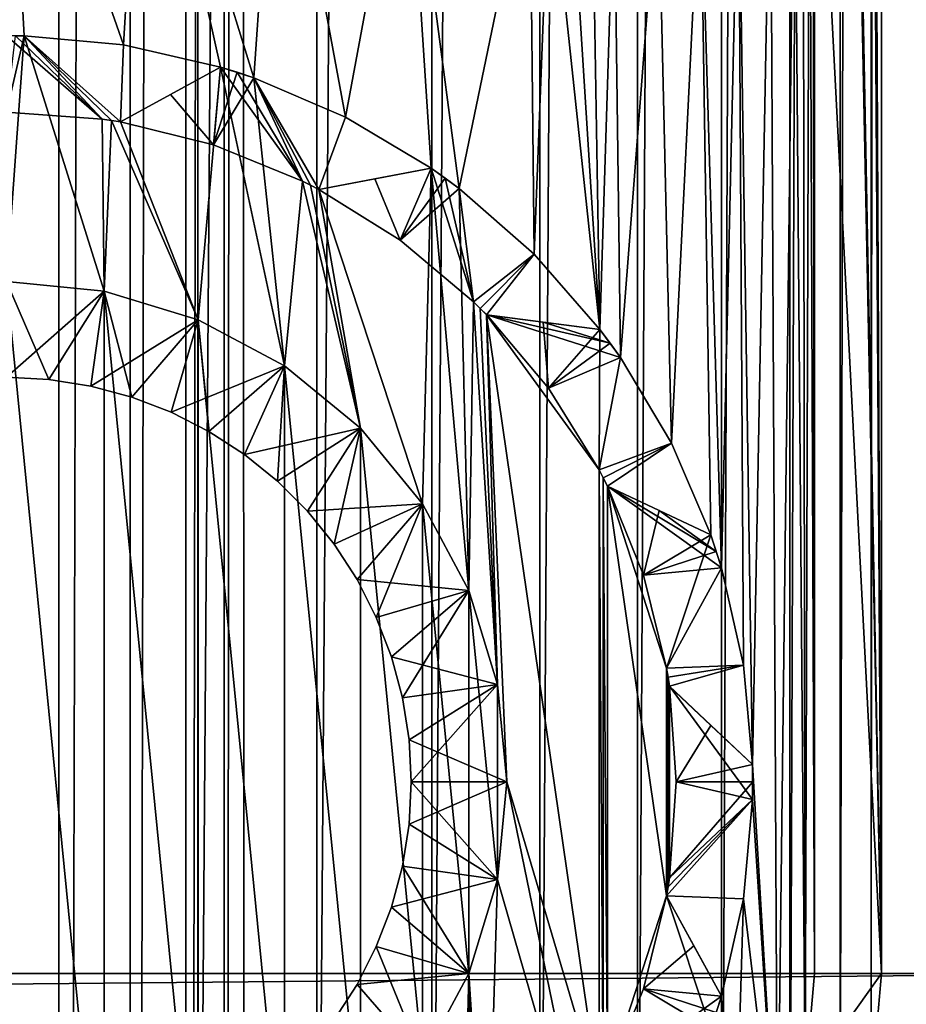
# Model space of a CAD drawing. Header units: metres. Extents: x -206 to 75, y -104 to 104.
# Tile 992 of 1056: x 36.57 to 41.2, y -37.66 to -32.52. Entities that reach past the tile are written whole.
import ezdxf

# ---------------------------------------------------------------- set-up
doc = ezdxf.new("R2010")
doc.units = ezdxf.units.M
doc.layers.add('solid_01_1-CONSUMER_THERM_B_125288', color=7, linetype='CONTINUOUS')

msp = doc.modelspace()

# ---------------------------------------------------------------- linework, layer by layer
at = {"layer": 'solid_01_1-CONSUMER_THERM_B_125288'}
for points in [[(37.641285, -67.320755), (69.485435, 75.004799), (69.506912, -74.995201)], [(37.641285, -67.320755), (37.742935, -66.77655), (69.485435, 75.004799)], [(37.723892, 66.223442), (69.485435, 75.004799), (37.742855, -66.222939)], [(37.742935, -66.77655), (37.742855, -66.222939), (69.485435, 75.004799)], [(37.622242, 65.679237), (37.723892, 66.223442), (37.641048, -65.678764)], [(37.723892, 66.223442), (37.742855, -66.222939), (37.641048, -65.678764)], [(37.422325, 65.162979), (37.622242, 65.679237), (37.440983, -65.16256)], [(37.622242, 65.679237), (37.641048, -65.678764), (37.440983, -65.16256)], [(37.130951, 64.692245), (37.422325, 65.162979), (37.149475, -64.69191)], [(37.422325, 65.162979), (37.440983, -65.16256), (37.149475, -64.69191)], [(36.758041, 64.283073), (37.130951, 64.692245), (36.776447, -64.282845)], [(37.130951, 64.692245), (37.149475, -64.69191), (36.776447, -64.282845)], [(36.316296, 63.94939), (36.758041, 64.283073), (36.334606, -63.949284)], [(36.758041, 64.283073), (36.776447, -64.282845), (36.334606, -63.949284)], [(-37.500069, 41.072453, 108.410858), (37.499931, 41.072487, 108.410858), (-37.500031, -41.072514, 108.410858)], [(37.499931, 41.072487, 108.410858), (37.499969, -41.072479, 108.410858), (-37.500031, -41.072514, 108.410858)], [(38.120285, 41.018215, 108.410858), (37.499969, -41.072479, 108.410858), (37.499931, 41.072487, 108.410858)], [(38.120323, -41.018204, 108.410858), (37.499969, -41.072479, 108.410858), (38.120285, 41.018215, 108.410858)], [(38.120323, -41.018204, 108.410858), (38.120285, 41.018215, 108.410858), (38.72179, 40.85704, 108.410858)], [(38.120323, -41.018204, 108.410858), (38.72179, 40.85704, 108.410858), (38.721828, -40.857029, 108.410858)], [(38.721828, -40.857029, 108.410858), (38.72179, 40.85704, 108.410858), (39.286171, 40.593868, 108.410858)], [(38.721828, -40.857029, 108.410858), (39.286171, 40.593868, 108.410858), (39.286209, -40.593857, 108.410858)], [(39.286209, -40.593857, 108.410858), (39.286171, 40.593868, 108.410858), (39.79628, 40.236687, 108.410858)], [(39.286209, -40.593857, 108.410858), (39.79628, 40.236687, 108.410858), (39.796318, -40.236675, 108.410858)], [(39.796318, -40.236675, 108.410858), (39.79628, 40.236687, 108.410858), (40.23661, 39.796356, 108.410858)], [(39.796318, -40.236675, 108.410858), (40.23661, 39.796356, 108.410858), (40.236649, -39.796341, 108.410858)], [(40.236649, -39.796341, 108.410858), (40.23661, 39.796356, 108.410858), (40.593792, 39.286247, 108.410858)], [(40.236649, -39.796341, 108.410858), (40.593792, 39.286247, 108.410858), (40.59383, -39.286236, 108.410858)], [(40.59383, -39.286236, 108.410858), (40.593792, 39.286247, 108.410858), (40.856968, 38.721867, 108.410858)], [(40.59383, -39.286236, 108.410858), (40.856968, 38.721867, 108.410858), (40.857002, -38.721855, 108.410858)], [(40.857002, -38.721855, 108.410858), (40.856968, 38.721867, 108.410858), (41.018143, 38.120361, 108.410858)], [(40.857002, -38.721855, 108.410858), (41.018143, 38.120361, 108.410858), (41.018177, -38.12035, 108.410858)], [(41.018177, -38.12035, 108.410858), (41.018143, 38.120361, 108.410858), (41.072414, 37.500008, 108.410858)], [(-42.500034, -37.500031, 108.5), (42.499931, 37.500008, 108.5), (-42.500069, 37.499969, 108.5)], [(-42.500034, -37.500031, 108.5), (42.499966, -37.499992, 108.5), (42.499931, 37.500008, 108.5)], [(41.072449, -37.499992, 108.410858), (40.722527, 37.500008, 75), (40.722527, 34.114883, 75)], [(41.072414, 37.500008, 108.410858), (40.722527, 37.500008, 75), (41.072449, -37.499992, 108.410858)], [(41.018177, -38.12035, 108.410858), (41.072414, 37.500008, 108.410858), (41.072449, -37.499992, 108.410858)], [(41.072449, -37.499992, 108.410858), (40.722527, 34.114883, 75), (40.722527, 30.742798, 75)], [(40.722534, 20.197853, 75), (41.072449, -37.499992, 108.410858), (40.722527, 30.742798, 75)], [(40.722534, 20.197853, 75), (40.722534, 19.102161, 75), (41.072449, -37.499992, 108.410858)], [(40.722534, 19.102161, 75), (40.722553, -19.102146, 75), (41.072449, -37.499992, 108.410858)], [(40.722553, -19.102146, 75), (40.722553, -20.19784, 75), (41.072449, -37.499992, 108.410858)], [(40.722553, -20.19784, 75), (40.722557, -30.742783, 75), (41.072449, -37.499992, 108.410858)], [(40.722561, -37.499992, 75), (40.722557, -30.742783, 75), (40.715904, -30.857977, 75)], [(41.072449, -37.499992, 108.410858), (40.722557, -30.742783, 75), (40.722561, -37.499992, 75)], [(40.722561, -37.499992, 75), (40.715904, -30.857977, 75), (40.695904, -30.97213, 75)], [(37.110058, -32.64801, 75), (37.212276, -30.947659, 75), (36.499966, -30.902149, 75)], [(36.590862, -32.601055, 75), (37.110058, -32.64801, 75), (36.499966, -30.902149, 75)], [(36.499966, -33.885059, 75), (36.590862, -32.601055, 75), (36.499966, -30.902149, 75)], [(37.110058, -32.64801, 75), (37.618355, -32.763794, 75), (37.212276, -30.947659, 75)], [(37.791252, -32.819969, 75), (37.912777, -31.083378, 75), (37.212276, -30.947659, 75)], [(37.618355, -32.763794, 75), (37.791252, -32.819969, 75), (37.212276, -30.947659, 75)], [(40.673557, -38.059818, 75), (40.695904, -30.97213, 75), (40.663006, -31.082747, 75)], [(40.673557, -38.059818, 75), (40.722561, -37.499992, 75), (40.695904, -30.97213, 75)], [(37.791252, -32.819969, 75), (38.270527, -33.02507, 75), (37.912777, -31.083378, 75)], [(38.270527, -33.02507, 75), (38.590324, -31.307093, 75), (37.912777, -31.083378, 75)], [(40.673557, -38.059818, 75), (40.663006, -31.082747, 75), (40.617535, -31.188925, 75)], [(40.528244, -38.602104, 75), (40.617535, -31.188925, 75), (40.491455, -31.382191, 75)], [(40.528244, -38.602104, 75), (40.673557, -38.059818, 75), (40.617535, -31.188925, 75)], [(38.270527, -33.02507, 75), (38.718166, -33.292255, 75), (38.590324, -31.307093, 75)], [(38.865242, -33.399113, 75), (39.234119, -31.615301, 75), (38.590324, -31.307093, 75)], [(38.718166, -33.292255, 75), (38.865242, -33.399113, 75), (38.590324, -31.307093, 75)], [(40.398907, -36.409096, 75), (40.491455, -31.382191, 75), (40.324356, -31.541437, 75)], [(40.398907, -36.409096, 75), (40.528244, -38.602104, 75), (40.491455, -31.382191, 75)], [(40.236168, -35.381603, 75), (40.324356, -31.541437, 75), (40.125546, -31.65798, 75)], [(40.236168, -35.381603, 75), (40.351952, -35.8899, 75), (40.324356, -31.541437, 75)], [(40.351952, -35.8899, 75), (40.398907, -36.409096, 75), (40.324356, -31.541437, 75)], [(38.865242, -33.399113, 75), (39.257683, -33.742279, 75), (39.234119, -31.615301, 75)], [(39.257683, -33.742279, 75), (39.337994, -31.665804, 75), (39.234119, -31.615301, 75)], [(39.257683, -33.742279, 75), (39.600845, -34.134716, 75), (39.337994, -31.665804, 75)], [(39.600845, -34.134716, 75), (39.447311, -31.704086, 75), (39.337994, -31.665804, 75)], [(39.974892, -34.729431, 75), (40.125546, -31.65798, 75), (39.904961, -31.725996, 75)], [(39.974892, -34.729431, 75), (40.179989, -35.208706, 75), (40.125546, -31.65798, 75)], [(40.179989, -35.208706, 75), (40.236168, -35.381603, 75), (40.125546, -31.65798, 75)], [(39.600845, -34.134716, 75), (39.559868, -31.729408, 75), (39.447311, -31.704086, 75)], [(39.600845, -34.134716, 75), (39.674728, -31.741596, 75), (39.559868, -31.729408, 75)], [(39.600845, -34.134716, 75), (39.707703, -34.281792, 75), (39.674728, -31.741596, 75)], [(39.707703, -34.281792, 75), (39.904961, -31.725996, 75), (39.674728, -31.741596, 75)], [(39.707703, -34.281792, 75), (39.974892, -34.729431, 75), (39.904961, -31.725996, 75)], [(36.499966, -32.599995, 26), (36.499908, -32.999996, 26), (36.999866, -33.035789, 26)], [(36.499966, -32.599995, 26), (36.999866, -33.035789, 26), (36.545418, -32.600262, 26)], [(37.010082, -33.935341, 75), (36.590862, -32.601055, 75), (36.499966, -33.885059, 75)], [(36.590862, -32.601055, 55), (36.500019, -32.999996, 55), (36.545418, -32.600262, 55)], [(36.590862, -32.601055, 55), (36.999966, -33.035892, 55), (36.500019, -32.999996, 55)], [(36.545418, -32.600262, 26), (36.999866, -33.035789, 26), (36.590862, -32.601055, 26)], [(36.545418, -32.600262, 55), (36.545418, -32.600262, 26), (36.590862, -32.601055, 26)], [(36.590862, -32.601055, 55), (36.545418, -32.600262, 55), (36.590862, -32.601055, 26)], [(37.110058, -32.64801, 6), (37.110058, -32.64801, 75), (36.590862, -32.601055, 75)], [(37.010082, -33.935341, 75), (36.999966, -33.035892, 75), (36.590862, -32.601055, 75)], [(36.999966, -33.035892, 55), (36.590862, -32.601055, 75), (36.999966, -33.035892, 75)], [(36.590862, -32.601055, 55), (37.110058, -32.64801, 6), (36.590862, -32.601055, 75)], [(36.590862, -32.601055, 55), (36.590862, -32.601055, 75), (36.999966, -33.035892, 55)], [(36.590862, -32.601055, 6), (37.047485, -33.043087, 6), (37.094902, -33.05093, 6)], [(37.110058, -32.64801, 6), (36.590862, -32.601055, 6), (37.094902, -33.05093, 6)], [(36.590862, -32.601055, 6), (36.999966, -33.035892, 6), (37.047485, -33.043087, 6)], [(36.590862, -32.601055, 26), (36.999966, -33.035892, 6), (36.590862, -32.601055, 6)], [(36.590862, -32.601055, 26), (36.999866, -33.035789, 26), (36.999966, -33.035892, 6)], [(36.590862, -32.601055, 26), (36.590862, -32.601055, 6), (37.110058, -32.64801, 6)], [(36.590862, -32.601055, 55), (36.590862, -32.601055, 26), (37.110058, -32.64801, 6)], [(37.618355, -32.763794, 6), (37.110058, -32.64801, 6), (37.094902, -33.05093, 6)], [(37.618355, -32.763794, 55), (37.618355, -32.763794, 75), (37.110058, -32.64801, 75)], [(37.618355, -32.763794, 6), (37.110058, -32.64801, 75), (37.110058, -32.64801, 6)], [(37.618355, -32.763794, 26), (37.110058, -32.64801, 75), (37.618355, -32.763794, 6)], [(37.618355, -32.763794, 55), (37.110058, -32.64801, 75), (37.618355, -32.763794, 26)], [(37.500607, -34.084133, 75), (37.618355, -32.763794, 75), (37.094902, -33.05093, 75)], [(37.618355, -32.763794, 55), (37.094902, -33.05093, 75), (37.618355, -32.763794, 75)], [(37.618355, -32.763794, 55), (37.356224, -32.907585, 55), (37.094902, -33.05093, 75)], [(37.094902, -33.05093, 26), (37.618355, -32.763794, 6), (37.094902, -33.05093, 6)], [(37.356224, -32.907585, 26), (37.618355, -32.763794, 6), (37.094902, -33.05093, 26)], [(37.356224, -32.907585, 26), (37.618355, -32.763794, 26), (37.618355, -32.763794, 6)], [(37.581486, -33.171284, 26), (37.618355, -32.763794, 26), (37.356224, -32.907585, 26)], [(37.581486, -33.171284, 55), (37.356224, -32.907585, 55), (37.618355, -32.763794, 55)], [(37.500607, -34.084133, 75), (37.952686, -34.325768, 75), (37.618355, -32.763794, 75)], [(37.581486, -33.171284, 26), (38.045959, -33.359947, 26), (37.618355, -32.763794, 26)], [(37.581486, -33.171284, 55), (37.618355, -32.763794, 55), (37.705132, -32.790874, 55)], [(37.952686, -34.325768, 75), (37.791252, -32.819969, 75), (37.618355, -32.763794, 75)], [(37.705132, -32.790874, 26), (37.618355, -32.763794, 26), (38.045959, -33.359947, 26)], [(37.705132, -32.790874, 26), (37.618355, -32.763794, 55), (37.618355, -32.763794, 26)], [(37.705132, -32.790874, 55), (37.618355, -32.763794, 55), (37.705132, -32.790874, 26)], [(37.581486, -33.171284, 55), (37.705132, -32.790874, 55), (37.791252, -32.819969, 55)], [(37.581486, -33.171284, 55), (37.791252, -32.819969, 55), (38.045959, -33.359947, 55)], [(37.705132, -32.790874, 26), (38.045959, -33.359947, 26), (37.791252, -32.819969, 26)], [(37.705132, -32.790874, 55), (37.705132, -32.790874, 26), (37.791252, -32.819969, 26)], [(37.791252, -32.819969, 55), (37.705132, -32.790874, 55), (37.791252, -32.819969, 26)], [(38.270527, -33.02507, 6), (38.270527, -33.02507, 75), (37.791252, -32.819969, 75)], [(37.952686, -34.325768, 75), (38.045959, -33.359947, 75), (37.791252, -32.819969, 75)], [(38.045959, -33.359947, 55), (37.791252, -32.819969, 75), (38.045959, -33.359947, 75)], [(37.791252, -32.819969, 55), (38.270527, -33.02507, 6), (37.791252, -32.819969, 75)], [(37.791252, -32.819969, 55), (37.791252, -32.819969, 75), (38.045959, -33.359947, 55)], [(37.791252, -32.819969, 6), (38.088932, -33.38147, 6), (38.131603, -33.403584, 6)], [(38.270527, -33.02507, 6), (37.791252, -32.819969, 6), (38.131603, -33.403584, 6)], [(37.791252, -32.819969, 6), (38.045959, -33.359947, 6), (38.088932, -33.38147, 6)], [(37.791252, -32.819969, 26), (38.045959, -33.359947, 6), (37.791252, -32.819969, 6)], [(37.791252, -32.819969, 26), (38.045959, -33.359947, 26), (38.045959, -33.359947, 6)], [(37.791252, -32.819969, 26), (37.791252, -32.819969, 6), (38.270527, -33.02507, 6)], [(37.791252, -32.819969, 55), (37.791252, -32.819969, 26), (38.270527, -33.02507, 6)], [(37.356224, -32.907585, 55), (37.094902, -33.05093, 55), (37.094902, -33.05093, 75)], [(37.581486, -33.171284, 26), (37.356224, -32.907585, 26), (37.094902, -33.05093, 26)], [(37.581486, -33.171284, 55), (37.094902, -33.05093, 55), (37.356224, -32.907585, 55)], [(36.499908, -32.999996, 26), (36.500019, -32.999996, 55), (36.999966, -33.035892, 55)], [(36.999866, -33.035789, 26), (36.499908, -32.999996, 26), (36.999966, -33.035892, 55)], [(38.718166, -33.292255, 6), (38.270527, -33.02507, 6), (38.131603, -33.403584, 6)], [(38.718166, -33.292255, 55), (38.718166, -33.292255, 75), (38.270527, -33.02507, 75)], [(38.718166, -33.292255, 6), (38.270527, -33.02507, 75), (38.270527, -33.02507, 6)], [(38.718166, -33.292255, 26), (38.270527, -33.02507, 75), (38.718166, -33.292255, 6)], [(38.718166, -33.292255, 26), (38.718166, -33.292255, 55), (38.270527, -33.02507, 75)], [(37.047485, -33.043087, 6), (36.999966, -33.035892, 6), (36.999866, -33.035789, 26)], [(36.999866, -33.035789, 26), (37.047485, -33.043087, 75), (37.047485, -33.043087, 6)], [(36.999866, -33.035789, 26), (36.999966, -33.035892, 55), (37.047485, -33.043087, 75)], [(37.010082, -33.935341, 75), (37.047485, -33.043087, 75), (36.999966, -33.035892, 75)], [(36.999966, -33.035892, 55), (36.999966, -33.035892, 75), (37.047485, -33.043087, 75)], [(37.010082, -33.935341, 75), (37.500607, -34.084133, 75), (37.047485, -33.043087, 75)], [(37.500607, -34.084133, 75), (37.094902, -33.05093, 75), (37.047485, -33.043087, 75)], [(37.047485, -33.043087, 75), (37.094902, -33.05093, 75), (37.094902, -33.05093, 55)], [(37.094902, -33.05093, 55), (37.047485, -33.043087, 6), (37.047485, -33.043087, 75)], [(37.094902, -33.05093, 26), (37.094902, -33.05093, 6), (37.047485, -33.043087, 6)], [(37.094902, -33.05093, 55), (37.094902, -33.05093, 26), (37.047485, -33.043087, 6)], [(37.581486, -33.171284, 55), (37.094902, -33.05093, 26), (37.094902, -33.05093, 55)], [(37.581486, -33.171284, 55), (37.581486, -33.171284, 26), (37.094902, -33.05093, 26)], [(37.581486, -33.171284, 26), (38.045959, -33.359947, 55), (38.045959, -33.359947, 26)], [(37.581486, -33.171284, 55), (38.045959, -33.359947, 55), (37.581486, -33.171284, 26)], [(38.674149, -35.047207, 75), (38.718166, -33.292255, 75), (38.131603, -33.403584, 75)], [(38.718166, -33.292255, 55), (38.131603, -33.403584, 75), (38.718166, -33.292255, 75)], [(38.424431, -33.348007, 55), (38.131603, -33.403584, 75), (38.718166, -33.292255, 55)], [(38.131878, -33.403534, 26), (38.718166, -33.292255, 6), (38.131603, -33.403584, 6)], [(38.424431, -33.348007, 26), (38.718166, -33.292255, 6), (38.131878, -33.403534, 26)], [(38.424431, -33.348007, 26), (38.718166, -33.292255, 26), (38.718166, -33.292255, 6)], [(38.424431, -33.348007, 55), (38.718166, -33.292255, 55), (38.557182, -33.668411, 55)], [(38.424431, -33.348007, 26), (38.557182, -33.668411, 26), (38.718166, -33.292255, 26)], [(38.792328, -33.34483, 55), (38.557182, -33.668411, 55), (38.718166, -33.292255, 55)], [(38.718166, -33.292255, 26), (38.557182, -33.668411, 26), (38.94062, -33.991371, 26)], [(38.674149, -35.047207, 75), (38.915798, -35.499294, 75), (38.718166, -33.292255, 75)], [(38.915798, -35.499294, 75), (38.865242, -33.399113, 75), (38.718166, -33.292255, 75)], [(38.718166, -33.292255, 26), (38.94062, -33.991371, 26), (38.792328, -33.34483, 26)], [(38.792328, -33.34483, 26), (38.792328, -33.34483, 55), (38.718166, -33.292255, 55)], [(38.718166, -33.292255, 26), (38.792328, -33.34483, 26), (38.718166, -33.292255, 55)], [(37.952686, -34.325768, 75), (38.348942, -34.650955, 75), (38.045959, -33.359947, 75)], [(38.348942, -34.650955, 75), (38.088932, -33.38147, 75), (38.045959, -33.359947, 75)], [(38.045959, -33.359947, 55), (38.045959, -33.359947, 75), (38.088932, -33.38147, 75)], [(38.088932, -33.38147, 6), (38.045959, -33.359947, 6), (38.045959, -33.359947, 26)], [(38.045959, -33.359947, 26), (38.088932, -33.38147, 75), (38.088932, -33.38147, 6)], [(38.045959, -33.359947, 26), (38.045959, -33.359947, 55), (38.088932, -33.38147, 75)], [(38.348942, -34.650955, 75), (38.131603, -33.403584, 75), (38.088932, -33.38147, 75)], [(38.088932, -33.38147, 75), (38.131603, -33.403584, 75), (38.131878, -33.403534, 55)], [(38.131878, -33.403534, 55), (38.088932, -33.38147, 6), (38.088932, -33.38147, 75)], [(38.131878, -33.403534, 26), (38.131603, -33.403584, 6), (38.088932, -33.38147, 6)], [(38.131878, -33.403534, 26), (38.088932, -33.38147, 6), (38.131878, -33.403534, 55)], [(38.424431, -33.348007, 55), (38.131878, -33.403534, 55), (38.131603, -33.403584, 75)], [(38.424431, -33.348007, 55), (38.557182, -33.668411, 55), (38.131878, -33.403534, 55)], [(38.424431, -33.348007, 26), (38.131878, -33.403534, 26), (38.557182, -33.668411, 26)], [(38.865242, -33.399113, 55), (38.557182, -33.668411, 55), (38.792328, -33.34483, 55)], [(38.792328, -33.34483, 26), (38.94062, -33.991371, 26), (38.865242, -33.399113, 26)], [(38.865242, -33.399113, 26), (38.865242, -33.399113, 55), (38.792328, -33.34483, 55)], [(38.792328, -33.34483, 26), (38.865242, -33.399113, 26), (38.792328, -33.34483, 55)], [(38.348942, -34.650955, 75), (38.674149, -35.047207, 75), (38.131603, -33.403584, 75)], [(38.131878, -33.403534, 26), (38.131878, -33.403534, 55), (38.557182, -33.668411, 55)], [(38.557182, -33.668411, 26), (38.131878, -33.403534, 26), (38.557182, -33.668411, 55)], [(38.865242, -33.399113, 55), (38.94062, -33.991371, 55), (38.557182, -33.668411, 55)], [(39.257683, -33.742279, 6), (39.257683, -33.742279, 75), (38.865242, -33.399113, 75)], [(38.915798, -35.499294, 75), (38.94062, -33.991371, 75), (38.865242, -33.399113, 75)], [(38.94062, -33.991371, 55), (38.865242, -33.399113, 75), (38.94062, -33.991371, 75)], [(38.865242, -33.399113, 55), (39.257683, -33.742279, 6), (38.865242, -33.399113, 75)], [(38.865242, -33.399113, 55), (38.865242, -33.399113, 75), (38.94062, -33.991371, 55)], [(39.257683, -33.742279, 6), (38.865242, -33.399113, 6), (38.94062, -33.991371, 6)], [(38.865242, -33.399113, 26), (38.94062, -33.991371, 6), (38.865242, -33.399113, 6)], [(38.865242, -33.399113, 26), (38.94062, -33.991371, 26), (38.94062, -33.991371, 6)], [(38.865242, -33.399113, 26), (38.865242, -33.399113, 6), (39.257683, -33.742279, 6)], [(38.865242, -33.399113, 26), (39.257683, -33.742279, 6), (38.865242, -33.399113, 55)], [(38.557182, -33.668411, 26), (38.557182, -33.668411, 55), (38.94062, -33.991371, 55)], [(38.94062, -33.991371, 26), (38.557182, -33.668411, 26), (38.94062, -33.991371, 55)], [(39.257683, -33.742279, 6), (38.94062, -33.991371, 6), (38.974838, -34.02512, 6)], [(39.257683, -33.742279, 6), (38.974838, -34.02512, 6), (39.008591, -34.059338, 6)], [(39.600845, -34.134716, 6), (39.257683, -33.742279, 6), (39.008591, -34.059338, 6)], [(39.600845, -34.134716, 55), (39.600845, -34.134716, 75), (39.257683, -33.742279, 75)], [(39.600845, -34.134716, 6), (39.257683, -33.742279, 75), (39.257683, -33.742279, 6)], [(39.600845, -34.134716, 26), (39.257683, -33.742279, 75), (39.600845, -34.134716, 6)], [(39.600845, -34.134716, 26), (39.600845, -34.134716, 55), (39.257683, -33.742279, 75)], [(36.721043, -34.39658, 74.500084), (37.010082, -33.935341, 75), (36.499966, -33.885059, 75)], [(36.721043, -34.39658, 74.500084), (36.499966, -33.885059, 75), (36.499966, -34.384995, 74.500015)], [(37.010086, -39.064648, 6), (36.499966, -33.885101, 6), (36.499969, -39.114891, 6)], [(37.010086, -39.064648, 6), (37.010082, -33.935341, 6), (36.499966, -33.885101, 6)], [(36.499966, -34.384995, 6.499983), (36.499966, -33.885101, 6), (37.010082, -33.935341, 6)], [(36.721043, -34.39658, 6.499914), (36.499966, -34.384995, 6.499983), (37.010082, -33.935341, 6)], [(36.939693, -34.431213, 74.500084), (37.010082, -33.935341, 75), (36.721043, -34.39658, 74.500084)], [(36.939693, -34.431213, 6.499915), (36.721043, -34.39658, 6.499914), (37.010082, -33.935341, 6)], [(37.15353, -34.48851, 74.500084), (37.010082, -33.935341, 75), (36.939693, -34.431213, 74.500084)], [(36.939693, -34.431213, 6.499915), (37.010082, -33.935341, 6), (37.500607, -34.084133, 6)], [(37.15353, -34.48851, 74.500084), (37.500607, -34.084133, 75), (37.010082, -33.935341, 75)], [(37.50061, -38.915855, 6), (37.500607, -34.084133, 6), (37.010082, -33.935341, 6)], [(37.010086, -39.064648, 6), (37.50061, -38.915855, 6), (37.010082, -33.935341, 6)], [(38.915798, -35.499294, 75), (39.06461, -35.989841, 75), (38.94062, -33.991371, 75)], [(39.06461, -35.989841, 75), (38.974838, -34.02512, 75), (38.94062, -33.991371, 75)], [(38.94062, -33.991371, 55), (38.94062, -33.991371, 75), (38.974838, -34.02512, 75)], [(38.974838, -34.02512, 6), (38.94062, -33.991371, 6), (38.94062, -33.991371, 26)], [(38.94062, -33.991371, 26), (38.974838, -34.02512, 75), (38.974838, -34.02512, 6)], [(38.94062, -33.991371, 26), (38.94062, -33.991371, 55), (38.974838, -34.02512, 75)], [(39.06461, -35.989841, 75), (39.008591, -34.059338, 75), (38.974838, -34.02512, 75)], [(38.974838, -34.02512, 75), (39.008591, -34.059338, 75), (39.008869, -34.059372, 55)], [(39.008869, -34.059372, 55), (38.974838, -34.02512, 6), (38.974838, -34.02512, 75)], [(39.008869, -34.059372, 26), (39.008591, -34.059338, 6), (38.974838, -34.02512, 6)], [(39.008869, -34.059372, 26), (38.974838, -34.02512, 6), (39.008869, -34.059372, 55)], [(39.008591, -34.059338, 75), (39.596378, -38.131634, 75), (39.596375, -34.868355, 75)], [(39.114857, -36.499992, 75), (39.596378, -38.131634, 75), (39.008591, -34.059338, 75)], [(39.008591, -34.059338, 75), (39.596375, -34.868355, 75), (39.600845, -34.134716, 75)], [(39.600845, -34.134716, 55), (39.008591, -34.059338, 75), (39.600845, -34.134716, 75)], [(39.06461, -35.989841, 75), (39.114857, -36.499992, 75), (39.008591, -34.059338, 75)], [(39.304256, -34.09697, 55), (39.008869, -34.059372, 55), (39.008591, -34.059338, 75)], [(39.304256, -34.09697, 55), (39.008591, -34.059338, 75), (39.600845, -34.134716, 55)], [(39.008869, -34.059372, 26), (39.600845, -34.134716, 6), (39.008591, -34.059338, 6)], [(39.304256, -34.09697, 26), (39.600845, -34.134716, 6), (39.008869, -34.059372, 26)], [(39.008869, -34.059372, 26), (39.008869, -34.059372, 55), (39.331501, -34.442715, 55)], [(39.707703, -34.281792, 55), (39.331501, -34.442715, 55), (39.008869, -34.059372, 55)], [(39.331501, -34.442715, 26), (39.008869, -34.059372, 26), (39.331501, -34.442715, 55)], [(39.707703, -34.281792, 55), (39.008869, -34.059372, 55), (39.655132, -34.20763, 55)], [(39.304256, -34.09697, 55), (39.655132, -34.20763, 55), (39.008869, -34.059372, 55)], [(39.304256, -34.09697, 26), (39.008869, -34.059372, 26), (39.331501, -34.442715, 26)], [(37.15353, -34.48851, 6.499915), (36.939693, -34.431213, 6.499915), (37.500607, -34.084133, 6)], [(37.360207, -34.567844, 74.500084), (37.500607, -34.084133, 75), (37.15353, -34.48851, 74.500084)], [(37.360207, -34.567844, 6.499915), (37.15353, -34.48851, 6.499915), (37.500607, -34.084133, 6)], [(37.557461, -34.668346, 74.500084), (37.500607, -34.084133, 75), (37.360207, -34.567844, 74.500084)], [(37.360207, -34.567844, 6.499915), (37.500607, -34.084133, 6), (37.952686, -34.325768, 6)], [(37.557461, -34.668346, 74.500084), (37.952686, -34.325768, 75), (37.500607, -34.084133, 75)], [(37.952686, -38.674221, 6), (37.952686, -34.325768, 6), (37.500607, -34.084133, 6)], [(37.50061, -38.915855, 6), (37.952686, -38.674221, 6), (37.500607, -34.084133, 6)], [(39.304256, -34.09697, 26), (39.600845, -34.134716, 26), (39.600845, -34.134716, 6)], [(39.304256, -34.09697, 26), (39.331501, -34.442715, 26), (39.600845, -34.134716, 26)], [(39.304256, -34.09697, 55), (39.600845, -34.134716, 55), (39.655132, -34.20763, 55)], [(39.600845, -34.134716, 26), (39.331501, -34.442715, 26), (39.655132, -34.20763, 26)], [(39.600845, -34.134716, 75), (39.596375, -34.868355, 75), (39.707703, -34.281792, 75)], [(39.655132, -34.20763, 26), (39.655132, -34.20763, 55), (39.600845, -34.134716, 55)], [(39.600845, -34.134716, 26), (39.655132, -34.20763, 26), (39.600845, -34.134716, 55)], [(39.655132, -34.20763, 26), (39.331501, -34.442715, 26), (39.707703, -34.281792, 26)], [(39.707703, -34.281792, 26), (39.707703, -34.281792, 55), (39.655132, -34.20763, 55)], [(39.655132, -34.20763, 26), (39.707703, -34.281792, 26), (39.655132, -34.20763, 55)], [(39.707703, -34.281792, 55), (39.596375, -34.868355, 55), (39.331501, -34.442715, 55)], [(39.707703, -34.281792, 26), (39.331501, -34.442715, 26), (39.596375, -34.868355, 26)], [(39.596375, -34.868355, 55), (39.707703, -34.281792, 75), (39.596375, -34.868355, 75)], [(39.707703, -34.281792, 55), (39.707703, -34.281792, 75), (39.596375, -34.868355, 55)], [(39.974892, -34.729431, 6), (39.707703, -34.281792, 6), (39.596375, -34.868355, 6)], [(39.707703, -34.281792, 26), (39.596375, -34.868355, 6), (39.707703, -34.281792, 6)], [(39.707703, -34.281792, 26), (39.596375, -34.868355, 26), (39.596375, -34.868355, 6)], [(39.974892, -34.729431, 6), (39.974892, -34.729431, 75), (39.707703, -34.281792, 75)], [(39.707703, -34.281792, 55), (39.974892, -34.729431, 6), (39.707703, -34.281792, 75)], [(39.707703, -34.281792, 26), (39.707703, -34.281792, 6), (39.974892, -34.729431, 6)], [(39.707703, -34.281792, 26), (39.974892, -34.729431, 6), (39.707703, -34.281792, 55)], [(37.557461, -34.668346, 6.499915), (37.360207, -34.567844, 6.499915), (37.952686, -34.325768, 6)], [(37.743126, -34.788918, 74.500084), (37.952686, -34.325768, 75), (37.557461, -34.668346, 74.500084)], [(37.743126, -34.788918, 6.499915), (37.557461, -34.668346, 6.499915), (37.952686, -34.325768, 6)], [(37.915173, -34.928238, 74.500084), (37.952686, -34.325768, 75), (37.743126, -34.788918, 74.500084)], [(37.743126, -34.788918, 6.499915), (37.952686, -34.325768, 6), (38.348942, -34.650955, 6)], [(37.915173, -34.928238, 74.500084), (38.348942, -34.650955, 75), (37.952686, -34.325768, 75)], [(38.348946, -38.349033, 6), (38.348942, -34.650955, 6), (37.952686, -34.325768, 6)], [(37.952686, -38.674221, 6), (38.348946, -38.349033, 6), (37.952686, -34.325768, 6)], [(36.499966, -34.384995, 74.500015), (36.499966, -34.384995, 6.499983), (36.721043, -34.39658, 6.499914)], [(36.721043, -34.39658, 74.500084), (36.499966, -34.384995, 74.500015), (36.721043, -34.39658, 6.499914)], [(36.721043, -34.39658, 74.500084), (36.721043, -34.39658, 6.499914), (36.939693, -34.431213, 6.499915)], [(36.939693, -34.431213, 74.500084), (36.721043, -34.39658, 74.500084), (36.939693, -34.431213, 6.499915)], [(36.939693, -34.431213, 74.500084), (36.939693, -34.431213, 6.499915), (37.15353, -34.48851, 6.499915)], [(37.15353, -34.48851, 74.500084), (36.939693, -34.431213, 74.500084), (37.15353, -34.48851, 6.499915)], [(39.331501, -34.442715, 26), (39.331501, -34.442715, 55), (39.596375, -34.868355, 55)], [(39.596375, -34.868355, 26), (39.331501, -34.442715, 26), (39.596375, -34.868355, 55)], [(37.15353, -34.48851, 74.500084), (37.15353, -34.48851, 6.499915), (37.360207, -34.567844, 6.499915)], [(37.360207, -34.567844, 74.500084), (37.15353, -34.48851, 74.500084), (37.360207, -34.567844, 6.499915)], [(37.360207, -34.567844, 74.500084), (37.360207, -34.567844, 6.499915), (37.557461, -34.668346, 6.499915)], [(37.557461, -34.668346, 74.500084), (37.360207, -34.567844, 74.500084), (37.557461, -34.668346, 6.499915)], [(37.557461, -34.668346, 74.500084), (37.557461, -34.668346, 6.499915), (37.743126, -34.788918, 6.499915)], [(37.743126, -34.788918, 74.500084), (37.557461, -34.668346, 74.500084), (37.743126, -34.788918, 6.499915)], [(37.915173, -34.928238, 6.499915), (37.743126, -34.788918, 6.499915), (38.348942, -34.650955, 6)], [(38.071712, -35.084778, 74.500084), (38.348942, -34.650955, 75), (37.915173, -34.928238, 74.500084)], [(38.071712, -35.084778, 6.499915), (37.915173, -34.928238, 6.499915), (38.348942, -34.650955, 6)], [(38.211033, -35.256824, 74.500084), (38.348942, -34.650955, 75), (38.071712, -35.084778, 74.500084)], [(38.071712, -35.084778, 6.499915), (38.348942, -34.650955, 6), (38.674149, -35.047207, 6)], [(38.211033, -35.256824, 74.500084), (38.674149, -35.047207, 75), (38.348942, -34.650955, 75)], [(38.674149, -37.952782, 6), (38.674149, -35.047207, 6), (38.348942, -34.650955, 6)], [(38.348946, -38.349033, 6), (38.674149, -37.952782, 6), (38.348942, -34.650955, 6)], [(39.974892, -34.729431, 6), (39.596375, -34.868355, 6), (39.618488, -34.911026, 6)], [(39.974892, -34.729431, 6), (39.618488, -34.911026, 6), (39.640015, -34.953999, 6)], [(40.179989, -35.208706, 6), (39.974892, -34.729431, 6), (39.640015, -34.953999, 6)], [(40.179989, -35.208706, 55), (40.179989, -35.208706, 75), (39.974892, -34.729431, 75)], [(40.179989, -35.208706, 6), (39.974892, -34.729431, 75), (39.974892, -34.729431, 6)], [(40.179989, -35.208706, 26), (39.974892, -34.729431, 75), (40.179989, -35.208706, 6)], [(40.179989, -35.208706, 26), (40.179989, -35.208706, 55), (39.974892, -34.729431, 75)], [(37.743126, -34.788918, 74.500084), (37.743126, -34.788918, 6.499915), (37.915173, -34.928238, 6.499915)], [(37.915173, -34.928238, 74.500084), (37.743126, -34.788918, 74.500084), (37.915173, -34.928238, 6.499915)], [(39.596375, -34.868355, 75), (39.596378, -38.131634, 75), (39.618492, -38.088959, 75)], [(39.618488, -34.911026, 75), (39.596375, -34.868355, 75), (39.618492, -38.088959, 75)], [(39.596375, -34.868355, 55), (39.596375, -34.868355, 75), (39.618488, -34.911026, 75)], [(39.618488, -34.911026, 6), (39.596375, -34.868355, 6), (39.596375, -34.868355, 26)], [(39.596375, -34.868355, 26), (39.618488, -34.911026, 75), (39.618488, -34.911026, 6)], [(39.596375, -34.868355, 26), (39.596375, -34.868355, 55), (39.618488, -34.911026, 75)], [(37.915173, -34.928238, 74.500084), (37.915173, -34.928238, 6.499915), (38.071712, -35.084778, 6.499915)], [(38.071712, -35.084778, 74.500084), (37.915173, -34.928238, 74.500084), (38.071712, -35.084778, 6.499915)], [(39.618488, -34.911026, 75), (39.618492, -38.088959, 75), (39.640015, -38.04599, 75)], [(39.640015, -34.953999, 75), (39.618488, -34.911026, 75), (39.640015, -38.04599, 75)], [(39.618488, -34.911026, 75), (39.640015, -34.953999, 75), (39.640266, -34.954117, 55)], [(39.640266, -34.954117, 55), (39.618488, -34.911026, 6), (39.618488, -34.911026, 75)], [(39.640266, -34.954117, 26), (39.640015, -34.953999, 6), (39.618488, -34.911026, 6)], [(39.640266, -34.954117, 26), (39.618488, -34.911026, 6), (39.640266, -34.954117, 55)], [(39.640015, -34.953999, 75), (39.640015, -38.04599, 75), (39.949032, -37.094933, 75)], [(39.640015, -34.953999, 75), (39.949032, -37.094933, 75), (39.949032, -35.905056, 75)], [(39.640015, -34.953999, 75), (39.949032, -35.905056, 75), (40.179989, -35.208706, 75)], [(40.179989, -35.208706, 55), (39.640015, -34.953999, 75), (40.179989, -35.208706, 75)], [(39.909584, -35.081154, 55), (39.640266, -34.954117, 55), (39.640015, -34.953999, 75)], [(39.909584, -35.081154, 55), (39.640015, -34.953999, 75), (40.179989, -35.208706, 55)], [(39.640266, -34.954117, 26), (40.179989, -35.208706, 6), (39.640015, -34.953999, 6)], [(39.909584, -35.081154, 26), (40.179989, -35.208706, 6), (39.640266, -34.954117, 26)], [(39.640266, -34.954117, 26), (39.640266, -34.954117, 55), (39.828651, -35.418396, 55)], [(40.236168, -35.381603, 55), (39.828651, -35.418396, 55), (39.640266, -34.954117, 55)], [(39.828651, -35.418396, 26), (39.640266, -34.954117, 26), (39.828651, -35.418396, 55)], [(40.236168, -35.381603, 55), (39.640266, -34.954117, 55), (40.209087, -35.294827, 55)], [(39.909584, -35.081154, 55), (40.209087, -35.294827, 55), (39.640266, -34.954117, 55)], [(39.909584, -35.081154, 26), (39.640266, -34.954117, 26), (39.828651, -35.418396, 26)], [(38.211033, -35.256824, 6.499915), (38.071712, -35.084778, 6.499915), (38.674149, -35.047207, 6)], [(38.071712, -35.084778, 74.500084), (38.071712, -35.084778, 6.499915), (38.211033, -35.256824, 6.499915)], [(38.211033, -35.256824, 74.500084), (38.071712, -35.084778, 74.500084), (38.211033, -35.256824, 6.499915)], [(38.331608, -35.44249, 74.500084), (38.674149, -35.047207, 75), (38.211033, -35.256824, 74.500084)], [(38.331608, -35.44249, 6.499915), (38.211033, -35.256824, 6.499915), (38.674149, -35.047207, 6)], [(38.432114, -35.63974, 74.500084), (38.674149, -35.047207, 75), (38.331608, -35.44249, 74.500084)], [(38.331608, -35.44249, 6.499915), (38.674149, -35.047207, 6), (38.915798, -35.499294, 6)], [(38.432114, -35.63974, 74.500084), (38.915798, -35.499294, 75), (38.674149, -35.047207, 75)], [(38.915802, -37.500694, 6), (38.915798, -35.499294, 6), (38.674149, -35.047207, 6)], [(38.674149, -37.952782, 6), (38.915802, -37.500694, 6), (38.674149, -35.047207, 6)], [(39.909584, -35.081154, 26), (39.828651, -35.418396, 26), (40.179989, -35.208706, 26)], [(39.909584, -35.081154, 26), (40.179989, -35.208706, 26), (40.179989, -35.208706, 6)], [(39.909584, -35.081154, 55), (40.179989, -35.208706, 55), (40.209087, -35.294827, 55)], [(40.179989, -35.208706, 26), (39.828651, -35.418396, 26), (40.209087, -35.294827, 26)], [(40.179989, -35.208706, 75), (39.949032, -35.905056, 75), (40.236168, -35.381603, 75)], [(40.209087, -35.294827, 26), (40.209087, -35.294827, 55), (40.179989, -35.208706, 55)], [(40.179989, -35.208706, 26), (40.209087, -35.294827, 26), (40.179989, -35.208706, 55)], [(38.211033, -35.256824, 74.500084), (38.211033, -35.256824, 6.499915), (38.331608, -35.44249, 6.499915)], [(38.331608, -35.44249, 74.500084), (38.211033, -35.256824, 74.500084), (38.331608, -35.44249, 6.499915)], [(40.209087, -35.294827, 26), (39.828651, -35.418396, 26), (40.236168, -35.381603, 26)], [(40.236168, -35.381603, 26), (40.236168, -35.381603, 55), (40.209087, -35.294827, 55)], [(40.209087, -35.294827, 26), (40.236168, -35.381603, 26), (40.209087, -35.294827, 55)], [(40.236168, -35.381603, 55), (39.949032, -35.905056, 55), (39.828651, -35.418396, 55)], [(40.236168, -35.381603, 26), (39.828651, -35.418396, 26), (39.949032, -35.905056, 26)], [(39.949032, -35.905056, 55), (40.236168, -35.381603, 75), (39.949032, -35.905056, 75)], [(40.236168, -35.381603, 55), (40.236168, -35.381603, 75), (39.949032, -35.905056, 55)], [(40.351952, -35.8899, 6), (40.236168, -35.381603, 6), (39.949032, -35.905056, 6)], [(40.236168, -35.381603, 26), (39.949032, -35.905056, 6), (40.236168, -35.381603, 6)], [(40.236168, -35.381603, 26), (39.949032, -35.905056, 26), (39.949032, -35.905056, 6)], [(40.351952, -35.8899, 6), (40.351952, -35.8899, 75), (40.236168, -35.381603, 75)], [(40.236168, -35.381603, 55), (40.351952, -35.8899, 6), (40.236168, -35.381603, 75)], [(40.236168, -35.381603, 26), (40.236168, -35.381603, 6), (40.351952, -35.8899, 6)], [(40.236168, -35.381603, 26), (40.351952, -35.8899, 6), (40.236168, -35.381603, 55)], [(38.432114, -35.63974, 6.499915), (38.331608, -35.44249, 6.499915), (38.915798, -35.499294, 6)], [(38.331608, -35.44249, 74.500084), (38.331608, -35.44249, 6.499915), (38.432114, -35.63974, 6.499915)], [(38.432114, -35.63974, 74.500084), (38.331608, -35.44249, 74.500084), (38.432114, -35.63974, 6.499915)], [(39.828651, -35.418396, 26), (39.828651, -35.418396, 55), (39.949032, -35.905056, 55)], [(39.949032, -35.905056, 26), (39.828651, -35.418396, 26), (39.949032, -35.905056, 55)], [(38.511452, -35.84642, 74.500084), (38.915798, -35.499294, 75), (38.432114, -35.63974, 74.500084)], [(38.511452, -35.84642, 6.499915), (38.432114, -35.63974, 6.499915), (38.915798, -35.499294, 6)], [(38.568748, -36.060257, 74.500084), (38.915798, -35.499294, 75), (38.511452, -35.84642, 74.500084)], [(38.511452, -35.84642, 6.499915), (38.915798, -35.499294, 6), (39.06461, -35.989841, 6)], [(38.568748, -36.060257, 74.500084), (39.06461, -35.989841, 75), (38.915798, -35.499294, 75)], [(39.06461, -37.010147, 6), (39.06461, -35.989841, 6), (38.915798, -35.499294, 6)], [(38.915802, -37.500694, 6), (39.06461, -37.010147, 6), (38.915798, -35.499294, 6)], [(38.432114, -35.63974, 74.500084), (38.432114, -35.63974, 6.499915), (38.511452, -35.84642, 6.499915)], [(38.511452, -35.84642, 74.500084), (38.432114, -35.63974, 74.500084), (38.511452, -35.84642, 6.499915)], [(38.568748, -36.060257, 6.499915), (38.511452, -35.84642, 6.499915), (39.06461, -35.989841, 6)], [(38.511452, -35.84642, 74.500084), (38.511452, -35.84642, 6.499915), (38.568748, -36.060257, 6.499915)], [(38.568748, -36.060257, 74.500084), (38.511452, -35.84642, 74.500084), (38.568748, -36.060257, 6.499915)], [(40.351952, -35.8899, 6), (39.949032, -35.905056, 6), (39.956875, -35.952473, 6)], [(39.949032, -35.905056, 75), (39.949032, -37.094933, 75), (39.956875, -37.047516, 75)], [(39.956875, -35.952473, 75), (39.949032, -35.905056, 75), (39.956875, -37.047516, 75)], [(39.949032, -35.905056, 55), (39.949032, -35.905056, 75), (39.956875, -35.952473, 75)], [(39.956875, -35.952473, 6), (39.949032, -35.905056, 6), (39.949032, -35.905056, 26)], [(39.949032, -35.905056, 26), (39.956875, -35.952473, 75), (39.956875, -35.952473, 6)], [(39.949032, -35.905056, 26), (39.949032, -35.905056, 55), (39.956875, -35.952473, 75)], [(40.351952, -35.8899, 6), (39.956875, -35.952473, 6), (39.964069, -35.999992, 6)], [(40.398907, -36.409096, 6), (40.351952, -35.8899, 6), (39.964069, -35.999992, 6)], [(40.398907, -36.409096, 55), (40.398907, -36.409096, 75), (40.351952, -35.8899, 75)], [(40.398907, -36.409096, 6), (40.351952, -35.8899, 75), (40.351952, -35.8899, 6)], [(40.398907, -36.409096, 26), (40.351952, -35.8899, 75), (40.398907, -36.409096, 6)], [(40.398907, -36.409096, 26), (40.398907, -36.409096, 55), (40.351952, -35.8899, 75)], [(39.956875, -35.952473, 75), (39.956875, -37.047516, 75), (39.964069, -36.999992, 75)], [(39.964069, -35.999992, 75), (39.956875, -35.952473, 75), (39.964069, -36.999992, 75)], [(39.956875, -35.952473, 75), (39.964069, -35.999992, 75), (39.964272, -36.000183, 55)], [(39.964272, -36.000183, 55), (39.956875, -35.952473, 6), (39.956875, -35.952473, 75)], [(39.964272, -36.000183, 26), (39.964069, -35.999992, 6), (39.956875, -35.952473, 6)], [(39.964272, -36.000183, 26), (39.956875, -35.952473, 6), (39.964272, -36.000183, 55)], [(38.603382, -36.278915, 74.500084), (39.06461, -35.989841, 75), (38.568748, -36.060257, 74.500084)], [(38.603382, -36.278915, 6.499915), (38.568748, -36.060257, 6.499915), (39.06461, -35.989841, 6)], [(38.614967, -36.499992, 74.500084), (39.06461, -35.989841, 75), (38.603382, -36.278915, 74.500084)], [(38.603382, -36.278915, 6.499915), (39.06461, -35.989841, 6), (39.114857, -36.499992, 6)], [(38.614967, -36.499992, 74.500084), (39.114857, -36.499992, 75), (39.06461, -35.989841, 75)], [(39.06461, -37.010147, 6), (39.114857, -36.499992, 6), (39.06461, -35.989841, 6)], [(39.964069, -35.999992, 75), (39.964069, -36.999992, 75), (40.398907, -36.590889, 75)], [(39.964069, -35.999992, 75), (40.398907, -36.590889, 75), (40.398907, -36.409096, 75)], [(40.398907, -36.409096, 55), (39.964069, -35.999992, 75), (40.398907, -36.409096, 75)], [(40.181149, -36.204227, 55), (39.964272, -36.000183, 55), (39.964069, -35.999992, 75)], [(40.181149, -36.204227, 55), (39.964069, -35.999992, 75), (40.398907, -36.409096, 55)], [(39.964272, -36.000183, 26), (40.398907, -36.409096, 6), (39.964069, -35.999992, 6)], [(40.181149, -36.204227, 26), (40.398907, -36.409096, 6), (39.964272, -36.000183, 26)], [(39.964272, -36.000183, 26), (39.964272, -36.000183, 55), (39.999966, -36.499954, 55)], [(40.181149, -36.204227, 55), (39.999966, -36.499954, 55), (39.964272, -36.000183, 55)], [(39.999966, -36.499954, 26), (39.964272, -36.000183, 26), (39.999966, -36.499954, 55)], [(40.181149, -36.204227, 26), (39.964272, -36.000183, 26), (39.999966, -36.499954, 26)], [(38.568748, -36.060257, 74.500084), (38.568748, -36.060257, 6.499915), (38.603382, -36.278915, 6.499915)], [(38.603382, -36.278915, 74.500084), (38.568748, -36.060257, 74.500084), (38.603382, -36.278915, 6.499915)], [(40.181149, -36.204227, 55), (40.398907, -36.409096, 55), (39.999966, -36.499954, 55)], [(40.181149, -36.204227, 26), (39.999966, -36.499954, 26), (40.398907, -36.409096, 26)], [(40.181149, -36.204227, 26), (40.398907, -36.409096, 26), (40.398907, -36.409096, 6)], [(38.614967, -36.499992, 6.499915), (38.603382, -36.278915, 6.499915), (39.114857, -36.499992, 6)], [(38.603382, -36.278915, 74.500084), (38.603382, -36.278915, 6.499915), (38.614967, -36.499992, 6.499915)], [(38.614967, -36.499992, 74.500084), (38.603382, -36.278915, 74.500084), (38.614967, -36.499992, 6.499915)], [(40.399967, -36.499992, 55), (39.999966, -36.499954, 55), (40.398907, -36.409096, 55)], [(40.398907, -36.409096, 26), (39.999966, -36.499954, 26), (40.399967, -36.499992, 26)], [(40.398907, -36.409096, 75), (40.398907, -36.590889, 75), (40.528244, -38.602104, 75)], [(40.399967, -36.499992, 26), (40.399967, -36.499992, 55), (40.398907, -36.409096, 55)], [(40.398907, -36.409096, 26), (40.399967, -36.499992, 26), (40.398907, -36.409096, 55)], [(38.603382, -36.721073, 74.500084), (39.06461, -37.010147, 75), (39.114857, -36.499992, 75)], [(38.603382, -36.721073, 74.500084), (39.114857, -36.499992, 75), (38.614967, -36.499992, 74.500084)], [(38.603382, -36.721073, 6.499915), (38.614967, -36.499992, 6.499915), (39.06461, -37.010147, 6)], [(38.614967, -36.499992, 74.500084), (38.614967, -36.499992, 6.499915), (38.603382, -36.721073, 6.499915)], [(38.603382, -36.721073, 74.500084), (38.614967, -36.499992, 74.500084), (38.603382, -36.721073, 6.499915)], [(38.614967, -36.499992, 6.499915), (39.114857, -36.499992, 6), (39.06461, -37.010147, 6)], [(39.114857, -36.499992, 75), (39.06461, -37.010147, 75), (39.600849, -38.865273, 75)], [(39.114857, -36.499992, 75), (39.600849, -38.865273, 75), (39.596378, -38.131634, 75)], [(39.999966, -36.499954, 26), (39.999966, -36.499954, 55), (39.964069, -36.999992, 55)], [(40.398907, -36.590889, 55), (39.964069, -36.999992, 55), (39.999966, -36.499954, 55)], [(39.964069, -36.999992, 26), (39.999966, -36.499954, 26), (39.964069, -36.999992, 55)], [(40.399967, -36.499992, 26), (39.999966, -36.499954, 26), (39.964069, -36.999992, 26)], [(40.399967, -36.499992, 26), (39.964069, -36.999992, 26), (40.398907, -36.590889, 26)], [(40.398907, -36.590889, 55), (39.999966, -36.499954, 55), (40.399967, -36.499992, 55)], [(40.398907, -36.590889, 26), (40.398907, -36.590889, 55), (40.399967, -36.499992, 55)], [(40.399967, -36.499992, 26), (40.398907, -36.590889, 26), (40.399967, -36.499992, 55)], [(40.398907, -36.590889, 6), (39.956875, -37.047516, 6), (39.949032, -37.094933, 6)], [(40.351952, -37.110088, 6), (40.398907, -36.590889, 6), (39.949032, -37.094933, 6)], [(40.398907, -36.590889, 6), (39.964069, -36.999992, 6), (39.956875, -37.047516, 6)], [(39.964069, -36.999992, 55), (40.398907, -36.590889, 75), (39.964069, -36.999992, 75)], [(40.398907, -36.590889, 55), (40.398907, -36.590889, 75), (39.964069, -36.999992, 55)], [(40.398907, -36.590889, 26), (39.964069, -36.999992, 6), (40.398907, -36.590889, 6)], [(40.398907, -36.590889, 26), (39.964069, -36.999992, 26), (39.964069, -36.999992, 6)], [(40.398907, -36.590889, 75), (40.351952, -37.110088, 75), (40.528244, -38.602104, 75)], [(40.351952, -37.110088, 6), (40.351952, -37.110088, 75), (40.398907, -36.590889, 75)], [(40.398907, -36.590889, 55), (40.351952, -37.110088, 6), (40.398907, -36.590889, 75)], [(40.398907, -36.590889, 26), (40.398907, -36.590889, 6), (40.351952, -37.110088, 6)], [(40.398907, -36.590889, 26), (40.351952, -37.110088, 6), (40.398907, -36.590889, 55)], [(38.568748, -36.939732, 74.500084), (39.06461, -37.010147, 75), (38.603382, -36.721073, 74.500084)], [(38.568748, -36.939732, 6.499915), (38.603382, -36.721073, 6.499915), (39.06461, -37.010147, 6)], [(38.603382, -36.721073, 74.500084), (38.603382, -36.721073, 6.499915), (38.568748, -36.939732, 6.499915)], [(38.568748, -36.939732, 74.500084), (38.603382, -36.721073, 74.500084), (38.568748, -36.939732, 6.499915)], [(38.511452, -37.153568, 74.500084), (39.06461, -37.010147, 75), (38.568748, -36.939732, 74.500084)], [(38.511452, -37.153568, 6.499915), (38.568748, -36.939732, 6.499915), (38.915802, -37.500694, 6)], [(38.568748, -36.939732, 74.500084), (38.568748, -36.939732, 6.499915), (38.511452, -37.153568, 6.499915)], [(38.511452, -37.153568, 74.500084), (38.568748, -36.939732, 74.500084), (38.511452, -37.153568, 6.499915)], [(38.568748, -36.939732, 6.499915), (39.06461, -37.010147, 6), (38.915802, -37.500694, 6)], [(38.511452, -37.153568, 74.500084), (38.915802, -37.500694, 75), (39.06461, -37.010147, 75)], [(39.06461, -37.010147, 75), (38.915802, -37.500694, 75), (39.008591, -38.940651, 75)], [(39.06461, -37.010147, 75), (39.008591, -38.940651, 75), (39.600849, -38.865273, 75)], [(39.964069, -36.999992, 55), (39.964069, -36.999992, 75), (39.956875, -37.047516, 75)], [(39.956875, -37.047516, 6), (39.964069, -36.999992, 6), (39.964069, -36.999992, 26)], [(39.964069, -36.999992, 26), (39.956875, -37.047516, 75), (39.956875, -37.047516, 6)], [(39.964069, -36.999992, 26), (39.964069, -36.999992, 55), (39.956875, -37.047516, 75)], [(39.949032, -37.094933, 75), (39.640015, -38.04599, 75), (40.179993, -37.791283, 75)], [(39.949165, -37.095177, 26), (39.949165, -37.095177, 55), (39.828678, -37.581516, 55)], [(40.092377, -37.356251, 55), (39.828678, -37.581516, 55), (39.949165, -37.095177, 55)], [(39.828678, -37.581516, 26), (39.949165, -37.095177, 26), (39.828678, -37.581516, 55)], [(40.092377, -37.356251, 26), (39.949165, -37.095177, 26), (39.828678, -37.581516, 26)], [(39.956875, -37.047516, 75), (39.949032, -37.094933, 75), (39.949165, -37.095177, 55)], [(39.949165, -37.095177, 26), (39.949032, -37.094933, 6), (39.956875, -37.047516, 6)], [(39.949032, -37.094933, 75), (40.179993, -37.791283, 75), (40.236168, -37.618385, 75)], [(40.236168, -37.618385, 55), (39.949032, -37.094933, 75), (40.236168, -37.618385, 75)], [(40.092377, -37.356251, 55), (39.949165, -37.095177, 55), (39.949032, -37.094933, 75)], [(40.092377, -37.356251, 55), (39.949032, -37.094933, 75), (40.236168, -37.618385, 55)], [(40.236168, -37.618385, 6), (40.351952, -37.110088, 6), (39.949032, -37.094933, 6)], [(39.949165, -37.095177, 26), (40.236168, -37.618385, 6), (39.949032, -37.094933, 6)], [(39.949165, -37.095177, 55), (39.956875, -37.047516, 6), (39.956875, -37.047516, 75)], [(39.949165, -37.095177, 26), (39.956875, -37.047516, 6), (39.949165, -37.095177, 55)], [(40.092377, -37.356251, 26), (40.236168, -37.618385, 6), (39.949165, -37.095177, 26)], [(40.351952, -37.110088, 75), (40.236168, -37.618385, 75), (40.290833, -39.111271, 75)], [(40.236168, -37.618385, 55), (40.236168, -37.618385, 75), (40.351952, -37.110088, 75)], [(40.236168, -37.618385, 6), (40.351952, -37.110088, 75), (40.351952, -37.110088, 6)], [(40.236168, -37.618385, 26), (40.351952, -37.110088, 75), (40.236168, -37.618385, 6)], [(40.236168, -37.618385, 26), (40.236168, -37.618385, 55), (40.351952, -37.110088, 75)], [(40.351952, -37.110088, 75), (40.290833, -39.111271, 75), (40.528244, -38.602104, 75)], [(38.432114, -37.360249, 74.500084), (38.915802, -37.500694, 75), (38.511452, -37.153568, 74.500084)], [(38.432114, -37.360249, 6.499915), (38.511452, -37.153568, 6.499915), (38.915802, -37.500694, 6)], [(38.511452, -37.153568, 74.500084), (38.511452, -37.153568, 6.499915), (38.432114, -37.360249, 6.499915)], [(38.432114, -37.360249, 74.500084), (38.511452, -37.153568, 74.500084), (38.432114, -37.360249, 6.499915)], [(38.331608, -37.557499, 74.500084), (38.915802, -37.500694, 75), (38.432114, -37.360249, 74.500084)], [(38.331608, -37.557499, 6.499915), (38.432114, -37.360249, 6.499915), (38.674149, -37.952782, 6)], [(38.432114, -37.360249, 74.500084), (38.432114, -37.360249, 6.499915), (38.331608, -37.557499, 6.499915)], [(38.331608, -37.557499, 74.500084), (38.432114, -37.360249, 74.500084), (38.331608, -37.557499, 6.499915)], [(38.432114, -37.360249, 6.499915), (38.915802, -37.500694, 6), (38.674149, -37.952782, 6)], [(40.092377, -37.356251, 55), (40.236168, -37.618385, 55), (39.828678, -37.581516, 55)], [(40.092377, -37.356251, 26), (39.828678, -37.581516, 26), (40.236168, -37.618385, 26)], [(40.092377, -37.356251, 26), (40.236168, -37.618385, 26), (40.236168, -37.618385, 6)], [(-42.438435, -38.282444, 108.5), (42.499966, -37.499992, 108.5), (-42.500034, -37.500031, 108.5)], [(-42.438435, -38.282444, 108.5), (42.43837, -38.282402, 108.5), (42.499966, -37.499992, 108.5)], [(38.331608, -37.557499, 74.500084), (38.674149, -37.952782, 75), (38.915802, -37.500694, 75)], [(38.915802, -37.500694, 75), (38.674149, -37.952782, 75), (38.865246, -39.600876, 75)], [(38.915802, -37.500694, 75), (38.865246, -39.600876, 75), (38.940624, -39.008617, 75)], [(38.915802, -37.500694, 75), (38.974842, -38.974869, 75), (39.008591, -38.940651, 75)], [(38.915802, -37.500694, 75), (38.940624, -39.008617, 75), (38.974842, -38.974869, 75)], [(41.072449, -37.499992, 108.410858), (40.722561, -37.499992, 75), (40.673557, -38.059818, 75)], [(41.018177, -38.12035, 108.410858), (41.072449, -37.499992, 108.410858), (40.673557, -38.059818, 75)], [(38.211033, -37.743164, 74.500084), (38.674149, -37.952782, 75), (38.331608, -37.557499, 74.500084)], [(38.211033, -37.743164, 6.499915), (38.331608, -37.557499, 6.499915), (38.674149, -37.952782, 6)], [(38.331608, -37.557499, 74.500084), (38.331608, -37.557499, 6.499915), (38.211033, -37.743164, 6.499915)], [(38.211033, -37.743164, 74.500084), (38.331608, -37.557499, 74.500084), (38.211033, -37.743164, 6.499915)], [(39.828678, -37.581516, 26), (39.828678, -37.581516, 55), (39.640015, -38.04599, 55)], [(40.179993, -37.791283, 55), (39.640015, -38.04599, 55), (39.828678, -37.581516, 55)], [(39.640015, -38.04599, 26), (39.828678, -37.581516, 26), (39.640015, -38.04599, 55)], [(40.236168, -37.618385, 26), (39.828678, -37.581516, 26), (39.640015, -38.04599, 26)], [(40.209087, -37.705158, 55), (39.828678, -37.581516, 55), (40.236168, -37.618385, 55)], [(40.179993, -37.791283, 55), (39.828678, -37.581516, 55), (40.209087, -37.705158, 55)], [(40.236168, -37.618385, 26), (39.640015, -38.04599, 26), (40.209087, -37.705158, 26)], [(40.236168, -37.618385, 75), (40.179993, -37.791283, 75), (40.290833, -39.111271, 75)], [(40.209087, -37.705158, 26), (40.209087, -37.705158, 55), (40.236168, -37.618385, 55)], [(40.236168, -37.618385, 26), (40.209087, -37.705158, 26), (40.236168, -37.618385, 55)]]:
    msp.add_3dface(points, dxfattribs=at)

doc.saveas('drawing.dxf')
